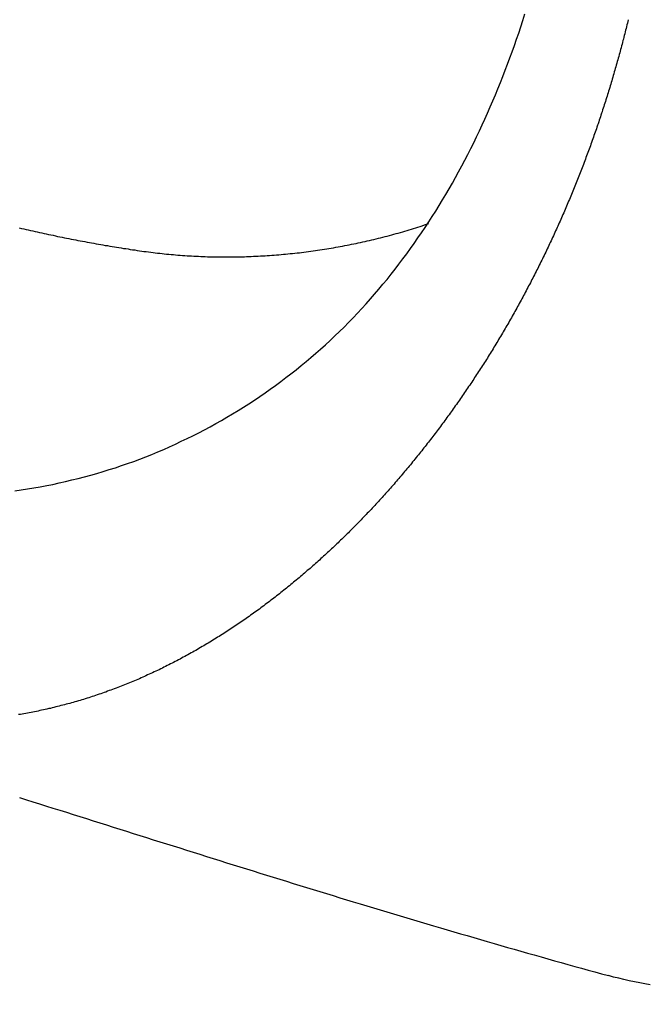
# Model space of a CAD drawing. Header units: millimetres. Extents: x 11979 to 37895, y 18730 to 47884.
# Tile 520 of 656: x 36260.86 to 36265.07, y 43853.94 to 43860.51. Entities that reach past the tile are written whole.
import ezdxf

# ---------------------------------------------------------------- set-up
doc = ezdxf.new("R2010")
doc.units = ezdxf.units.MM
for name, color, linetype in [('-LI-WIDOK', 2, 'Continuous'), ('-WYMIAR', 8, 'Continuous'), ('PROJEKTOWANE', 5, 'Continuous')]:
    doc.layers.add(name, color=color, linetype=linetype)
doc.styles.get("Standard").update_dxf_attribs({"font": 'arial.ttf'})
doc.dimstyles.new('CZA-KROPKA-50', dxfattribs={"dimtxt": 12, "dimasz": 1, "dimexe": 2, "dimexo": 25, "dimgap": 4, "dimtad": 1, "dimdec": 1, "dimrnd": 0.5, "dimzin": 9, "dimdsep": 46, "dimtxsty": 'Standard', "dimblk": 'CZA-KROPKA', "dimblk1": 'CZA-KROPKA', "dimblk2": 'CZA-KROPKA', "dimsah": 1, "dimcen": -20, "dimse1": 1, "dimse2": 1, "dimclrd": 8, "dimclre": 8, "dimclrt": 9, "dimadec": 0, "dimazin": 0, "dimtfac": 1, "dimtdec": 1, "dimtmove": 1, "dimatfit": 3, "dimldrblk": 'CZA-KROPKA', "dimfxl": 1, "dimtolj": 1, "dimtzin": 9, "dimarcsym": 0})

# ---------------------------------------------------------------- blocks, each defined once
blk = doc.blocks.new('CZA-KROPKA')
at = {"layer": '-WYMIAR', "linetype": 'ByBlock'}
for p, q in [((0, 10), (0, -10)), ((5, 0), (-5, 0))]:
    blk.add_line(p, q, dxfattribs=at)
at = {"layer": '-WYMIAR', "linetype": 'ByBlock', "const_width": 2.5}
blk.add_lwpolyline([(-1.25, 0, 1), (1.25, 0, 1)], format="xyb", close=True, dxfattribs=at)
blk = doc.blocks.new('*D2741')
at = {"layer": '-LI-WIDOK', "color": 8, "lineweight": -2}
blk.add_line((36466.8966, 45107.4301), (36466.8966, 43687.4301), dxfattribs=at)
at = {"layer": 'Defpoints', "color": 0}
for p in [(35203.3994, 45108.4301), (36312.9262, 43686.4301), (36466.8966, 43686.4301)]:
    blk.add_point(p, dxfattribs=at)
at = {"layer": '-LI-WIDOK', "color": 8, "lineweight": -2}
for p, rotation in [((36466.8966, 45108.4301), 90), ((36466.8966, 43686.4301), 270)]:
    blk.add_blockref('CZA-KROPKA', p, dxfattribs=dict(at, rotation=rotation))
at = {"layer": '-LI-WIDOK', "color": 9, "insert": (36456.872, 44397.4301), "char_height": 12, "attachment_point": 5, "rotation": 90}
blk.add_mtext('\\A1;1422', dxfattribs=at)
blk = doc.blocks.new('*D2762')
at = {"layer": '-LI-WIDOK', "color": 8, "lineweight": -2}
blk.add_line((34613.9262, 43532.4629), (36311.9262, 43532.4629), dxfattribs=at)
at = {"layer": 'Defpoints', "color": 0}
for p in [(34612.9262, 43960.4735), (36312.9262, 43636.4735), (36312.9262, 43532.4629)]:
    blk.add_point(p, dxfattribs=at)
at = {"layer": '-LI-WIDOK', "color": 8, "lineweight": -2, "rotation": 180}
blk.add_blockref('CZA-KROPKA', (34612.9262, 43532.4629), dxfattribs=at)
at = {"layer": '-LI-WIDOK', "color": 8, "lineweight": -2}
blk.add_blockref('CZA-KROPKA', (36312.9262, 43532.4629), dxfattribs=at)
at = {"layer": '-LI-WIDOK', "color": 9, "insert": (35462.9262, 43542.5898), "char_height": 12, "attachment_point": 5}
blk.add_mtext('\\A1;1700', dxfattribs=at)
blk = doc.blocks.new('*D2763')
at = {"layer": '-LI-WIDOK', "color": 8, "lineweight": -2}
blk.add_line((34132.9262, 43502.2041), (36311.9262, 43502.2041), dxfattribs=at)
at = {"layer": 'Defpoints', "color": 0}
for p in [(34131.9262, 43960.4735), (36312.9262, 43636.4735), (36312.9262, 43502.2041)]:
    blk.add_point(p, dxfattribs=at)
at = {"layer": '-LI-WIDOK', "color": 8, "lineweight": -2, "rotation": 180}
blk.add_blockref('CZA-KROPKA', (34131.9262, 43502.2041), dxfattribs=at)
at = {"layer": '-LI-WIDOK', "color": 8, "lineweight": -2}
blk.add_blockref('CZA-KROPKA', (36312.9262, 43502.2041), dxfattribs=at)
at = {"layer": '-LI-WIDOK', "color": 9, "insert": (35222.4262, 43512.331), "char_height": 12, "attachment_point": 5}
blk.add_mtext('\\A1;2181', dxfattribs=at)
blk = doc.blocks.new('Pisuar NOVA PRO ze zintegrowanym ceramicznym sitkiem')
at = {"linetype": 'ByBlock'}
blk.add_lwpolyline([(-0.153583, -0.09858, 0.024582), (-0.152965, -0.101374)], format="xyb", dxfattribs=at)
for points in [[(-0.089167, -0.100053, 0), (-0.089287, -0.100081, 0), (-0.089407, -0.100109, 0), (-0.089517, -0.100138, 0), (-0.089637, -0.100167, 0), (-0.089757, -0.100196, 0), (-0.089867, -0.100225, 0), (-0.089987, -0.100254, 0), (-0.090107, -0.100284, 0), (-0.090217, -0.100314, 0), (-0.090337, -0.100344, 0), (-0.090457, -0.100374, 0), (-0.090567, -0.100404, 0), (-0.090687, -0.100434, 0), (-0.090807, -0.100465, 0), (-0.090917, -0.100496, 0), (-0.091037, -0.100527, 0), (-0.091157, -0.100558, 0), (-0.091267, -0.100589, 0), (-0.091387, -0.10062, 0), (-0.091497, -0.100652, 0), (-0.091617, -0.100684, 0), (-0.091737, -0.100716, 0), (-0.091847, -0.100748, 0), (-0.091967, -0.10078, 0), (-0.092077, -0.100813, 0), (-0.092197, -0.100845, 0), (-0.092317, -0.100878, 0), (-0.092427, -0.100911, 0), (-0.092547, -0.100944, 0), (-0.092657, -0.100978, 0), (-0.092777, -0.101011, 0), (-0.092887, -0.101045, 0), (-0.093007, -0.101079, 0), (-0.093127, -0.101113, 0), (-0.093237, -0.101147, 0), (-0.093357, -0.101181, 0), (-0.093467, -0.101216, 0), (-0.093587, -0.101251, 0), (-0.093697, -0.101286, 0), (-0.093817, -0.101321, 0), (-0.093927, -0.101356, 0), (-0.094047, -0.101391, 0), (-0.094157, -0.101427, 0), (-0.094277, -0.101463, 0), (-0.094387, -0.101499, 0), (-0.094507, -0.101535, 0), (-0.094617, -0.101571, 0), (-0.094737, -0.101608, 0), (-0.094847, -0.101644, 0), (-0.094957, -0.101681, 0), (-0.095077, -0.101718, 0), (-0.095187, -0.101755, 0), (-0.095307, -0.101793, 0), (-0.095417, -0.10183, 0), (-0.095537, -0.101868, 0), (-0.095647, -0.101906, 0), (-0.095767, -0.101944, 0), (-0.095877, -0.101982, 0), (-0.095987, -0.10202, 0), (-0.096107, -0.102059, 0), (-0.096217, -0.102098, 0), (-0.096337, -0.102137, 0), (-0.096447, -0.102176, 0), (-0.096557, -0.102215, 0), (-0.096677, -0.102254, 0), (-0.096787, -0.102294, 0), (-0.096897, -0.102334, 0), (-0.097017, -0.102374, 0), (-0.097127, -0.102414, 0), (-0.097237, -0.102454, 0), (-0.097357, -0.102495, 0), (-0.097467, -0.102535, 0), (-0.097577, -0.102576, 0), (-0.097697, -0.102617, 0), (-0.097807, -0.102659, 0), (-0.097917, -0.1027, 0), (-0.098037, -0.102741, 0), (-0.098147, -0.102783, 0), (-0.098257, -0.102825, 0), (-0.098367, -0.102867, 0), (-0.098487, -0.102909, 0), (-0.098597, -0.102952, 0), (-0.098707, -0.102994, 0), (-0.098827, -0.103037, 0), (-0.098937, -0.10308, 0), (-0.099047, -0.103123, 0), (-0.099157, -0.103167, 0), (-0.099267, -0.10321, 0), (-0.099387, -0.103254, 0), (-0.099497, -0.103298, 0), (-0.099607, -0.103342, 0), (-0.099717, -0.103386, 0), (-0.099827, -0.10343, 0), (-0.099947, -0.103475, 0), (-0.100057, -0.103519, 0), (-0.100167, -0.103564, 0), (-0.100277, -0.103609, 0), (-0.100387, -0.103654, 0), (-0.100497, -0.1037, 0), (-0.100617, -0.103745, 0), (-0.100727, -0.103791, 0), (-0.100837, -0.103837, 0), (-0.100947, -0.103883, 0), (-0.101057, -0.103929, 0), (-0.101167, -0.103976, 0), (-0.101277, -0.104023, 0), (-0.101387, -0.104069, 0), (-0.101497, -0.104116, 0), (-0.101617, -0.104164, 0), (-0.101727, -0.104211, 0), (-0.101837, -0.104258, 0), (-0.101947, -0.104306, 0), (-0.102057, -0.104354, 0), (-0.102167, -0.104402, 0), (-0.102277, -0.10445, 0), (-0.102387, -0.104499, 0), (-0.102497, -0.104547, 0), (-0.102607, -0.104596, 0), (-0.102717, -0.104645, 0), (-0.102827, -0.104694, 0), (-0.102937, -0.104743, 0), (-0.103047, -0.104793, 0), (-0.103157, -0.104842, 0), (-0.103267, -0.104892, 0), (-0.103377, -0.104942, 0), (-0.103487, -0.104992, 0), (-0.103597, -0.105042, 0), (-0.103707, -0.105093, 0), (-0.103807, -0.105144, 0), (-0.103917, -0.105194, 0), (-0.104027, -0.105245, 0), (-0.104137, -0.105297, 0), (-0.104247, -0.105348, 0), (-0.104357, -0.1054, 0), (-0.104467, -0.105451, 0), (-0.104577, -0.105503, 0), (-0.104687, -0.105555, 0), (-0.104787, -0.105608, 0), (-0.104897, -0.10566, 0), (-0.105007, -0.105713, 0), (-0.105117, -0.105765, 0), (-0.105227, -0.105818, 0), (-0.105327, -0.105871, 0), (-0.105437, -0.105925, 0), (-0.105547, -0.105978, 0), (-0.105657, -0.106032, 0), (-0.105767, -0.106086, 0), (-0.105867, -0.10614, 0), (-0.105977, -0.106194, 0), (-0.106087, -0.106248, 0), (-0.106197, -0.106303, 0), (-0.106297, -0.106358, 0), (-0.106407, -0.106412, 0), (-0.106517, -0.106467, 0), (-0.106617, -0.106523, 0), (-0.106727, -0.106578, 0), (-0.106837, -0.106634, 0), (-0.106937, -0.10669, 0), (-0.107047, -0.106745, 0), (-0.107157, -0.106802, 0), (-0.107257, -0.106858, 0), (-0.107367, -0.106914, 0), (-0.107477, -0.106971, 0), (-0.107577, -0.107028, 0), (-0.107687, -0.107085, 0), (-0.107787, -0.107142, 0), (-0.107897, -0.107199, 0), (-0.108007, -0.107257, 0), (-0.108107, -0.107315, 0), (-0.108217, -0.107372, 0), (-0.108317, -0.107431, 0), (-0.108427, -0.107489, 0), (-0.108527, -0.107547, 0), (-0.108637, -0.107606, 0), (-0.108737, -0.107664, 0), (-0.108847, -0.107723, 0), (-0.108947, -0.107782, 0), (-0.109057, -0.107842, 0), (-0.109157, -0.107901, 0), (-0.109267, -0.107961, 0), (-0.109367, -0.108021, 0), (-0.109477, -0.108081, 0), (-0.109577, -0.108141, 0), (-0.109687, -0.108201, 0), (-0.109787, -0.108262, 0), (-0.109887, -0.108322, 0), (-0.109997, -0.108383, 0), (-0.110097, -0.108444, 0), (-0.110197, -0.108505, 0), (-0.110307, -0.108567, 0), (-0.110407, -0.108628, 0), (-0.110507, -0.10869, 0), (-0.110617, -0.108752, 0), (-0.110717, -0.108814, 0), (-0.110817, -0.108876, 0), (-0.110927, -0.108939, 0), (-0.111027, -0.109001, 0), (-0.111127, -0.109064, 0), (-0.111237, -0.109127, 0), (-0.111337, -0.10919, 0), (-0.111437, -0.109253, 0), (-0.111537, -0.109317, 0), (-0.111637, -0.109381, 0), (-0.111747, -0.109444, 0), (-0.111847, -0.109508, 0), (-0.111947, -0.109573, 0), (-0.112047, -0.109637, 0), (-0.112147, -0.109701, 0), (-0.112247, -0.109766, 0), (-0.112357, -0.109831, 0), (-0.112457, -0.109896, 0), (-0.112557, -0.109961, 0), (-0.112657, -0.110027, 0), (-0.112757, -0.110092, 0), (-0.112857, -0.110158, 0), (-0.112957, -0.110224, 0), (-0.113057, -0.11029, 0), (-0.113157, -0.110356, 0), (-0.113257, -0.110423, 0), (-0.113357, -0.110489, 0), (-0.113457, -0.110556, 0), (-0.113557, -0.110623, 0), (-0.113657, -0.11069, 0), (-0.113757, -0.110758, 0), (-0.113857, -0.110825, 0), (-0.113957, -0.110893, 0), (-0.114057, -0.110961, 0), (-0.114157, -0.111029, 0), (-0.114257, -0.111097, 0), (-0.114357, -0.111165, 0), (-0.114457, -0.111234, 0), (-0.114557, -0.111303, 0), (-0.114657, -0.111372, 0), (-0.114747, -0.111441, 0), (-0.114847, -0.11151, 0), (-0.114947, -0.111579, 0), (-0.115047, -0.111649, 0), (-0.115147, -0.111719, 0), (-0.115247, -0.111789, 0), (-0.115337, -0.111859, 0), (-0.115437, -0.111929, 0), (-0.115537, -0.112, 0), (-0.115637, -0.11207, 0), (-0.115727, -0.112141, 0), (-0.115827, -0.112212, 0), (-0.115927, -0.112283, 0), (-0.116017, -0.112355, 0), (-0.116117, -0.112426, 0), (-0.116217, -0.112498, 0), (-0.116307, -0.11257, 0), (-0.116407, -0.112642, 0), (-0.116507, -0.112714, 0), (-0.116597, -0.112787, 0), (-0.116697, -0.112859, 0), (-0.116787, -0.112932, 0), (-0.116887, -0.113005, 0), (-0.116987, -0.113078, 0), (-0.117077, -0.113151, 0), (-0.117177, -0.113225, 0), (-0.117267, -0.113298, 0), (-0.117367, -0.113372, 0), (-0.117457, -0.113446, 0), (-0.117557, -0.11352, 0), (-0.117647, -0.113595, 0), (-0.117747, -0.113669, 0), (-0.117837, -0.113744, 0), (-0.117937, -0.113819, 0), (-0.118027, -0.113894, 0), (-0.118117, -0.113969, 0), (-0.118217, -0.114044, 0), (-0.118307, -0.11412, 0), (-0.118397, -0.114196, 0), (-0.118497, -0.114272, 0), (-0.118587, -0.114348, 0), (-0.118677, -0.114424, 0), (-0.118777, -0.1145, 0), (-0.118867, -0.114577, 0), (-0.118957, -0.114654, 0), (-0.119057, -0.114731, 0), (-0.119147, -0.114808, 0), (-0.119237, -0.114885, 0), (-0.119327, -0.114962, 0), (-0.119417, -0.11504, 0), (-0.119517, -0.115118, 0), (-0.119607, -0.115196, 0), (-0.119697, -0.115274, 0), (-0.119787, -0.115352, 0), (-0.119877, -0.115431, 0), (-0.119967, -0.11551, 0), (-0.120057, -0.115588, 0), (-0.120157, -0.115667, 0), (-0.120247, -0.115747, 0), (-0.120337, -0.115826, 0), (-0.120427, -0.115905, 0), (-0.120517, -0.115985, 0), (-0.120607, -0.116065, 0), (-0.120697, -0.116145, 0), (-0.120787, -0.116225, 0), (-0.120877, -0.116306, 0), (-0.120967, -0.116386, 0), (-0.121057, -0.116467, 0), (-0.121137, -0.116548, 0), (-0.121227, -0.116629, 0), (-0.121317, -0.11671, 0), (-0.121407, -0.116791, 0), (-0.121497, -0.116873, 0), (-0.121587, -0.116955, 0), (-0.121677, -0.117037, 0), (-0.121757, -0.117119, 0), (-0.121847, -0.117201, 0), (-0.121937, -0.117284, 0), (-0.122027, -0.117366, 0), (-0.122107, -0.117449, 0), (-0.122197, -0.117532, 0), (-0.122287, -0.117615, 0), (-0.122377, -0.117698, 0), (-0.122457, -0.117782, 0), (-0.122547, -0.117866, 0), (-0.122637, -0.117949, 0), (-0.122717, -0.118033, 0), (-0.122807, -0.118118, 0), (-0.122887, -0.118202, 0), (-0.122977, -0.118287, 0), (-0.123067, -0.118371, 0), (-0.123147, -0.118456, 0), (-0.123237, -0.118541, 0), (-0.123317, -0.118627, 0), (-0.123407, -0.118712, 0), (-0.123487, -0.118798, 0), (-0.123567, -0.118883, 0), (-0.123657, -0.118969, 0), (-0.123737, -0.119055, 0), (-0.123827, -0.119142, 0), (-0.123907, -0.119228, 0), (-0.123987, -0.119315, 0), (-0.124077, -0.119402, 0), (-0.124157, -0.119489, 0), (-0.124237, -0.119576, 0), (-0.124327, -0.119663, 0), (-0.124407, -0.119751, 0), (-0.124487, -0.119838, 0), (-0.124567, -0.119926, 0), (-0.124657, -0.120014, 0), (-0.124737, -0.120103, 0), (-0.124817, -0.120191, 0), (-0.124897, -0.12028, 0), (-0.124977, -0.120369, 0), (-0.125057, -0.120458, 0), (-0.125137, -0.120547, 0), (-0.125227, -0.120636, 0), (-0.125307, -0.120725, 0), (-0.125387, -0.120815, 0), (-0.125467, -0.120905, 0), (-0.125547, -0.120995, 0), (-0.125627, -0.121085, 0), (-0.125707, -0.121176, 0), (-0.125787, -0.121266, 0), (-0.125857, -0.121357, 0), (-0.125937, -0.121448, 0), (-0.126017, -0.121539, 0), (-0.126097, -0.12163, 0), (-0.126177, -0.121722, 0), (-0.126257, -0.121813, 0), (-0.126337, -0.121905, 0), (-0.126407, -0.121997, 0), (-0.126487, -0.122089, 0), (-0.126567, -0.122182, 0), (-0.126637, -0.122274, 0), (-0.126717, -0.122367, 0), (-0.126797, -0.12246, 0), (-0.126867, -0.122553, 0), (-0.126947, -0.122646, 0), (-0.127027, -0.122739, 0), (-0.127097, -0.122833, 0), (-0.127177, -0.122927, 0), (-0.127247, -0.123021, 0), (-0.127327, -0.123115, 0), (-0.127397, -0.123209, 0), (-0.127477, -0.123303, 0), (-0.127547, -0.123398, 0), (-0.127627, -0.123493, 0), (-0.127697, -0.123588, 0), (-0.127767, -0.123683, 0), (-0.127847, -0.123778, 0), (-0.127917, -0.123874, 0), (-0.127987, -0.12397, 0), (-0.128067, -0.124066, 0), (-0.128137, -0.124162, 0), (-0.128207, -0.124258, 0), (-0.128277, -0.124354, 0), (-0.128347, -0.124451, 0), (-0.128427, -0.124548, 0), (-0.128497, -0.124645, 0), (-0.128567, -0.124742, 0), (-0.128637, -0.124839, 0), (-0.128707, -0.124937, 0), (-0.128777, -0.125034, 0), (-0.128847, -0.125132, 0), (-0.128917, -0.12523, 0), (-0.128987, -0.125328, 0), (-0.129057, -0.125427, 0), (-0.129127, -0.125525, 0), (-0.129197, -0.125624, 0), (-0.129267, -0.125723, 0), (-0.129327, -0.125822, 0), (-0.129397, -0.125921, 0), (-0.129467, -0.126021, 0), (-0.129537, -0.12612, 0), (-0.129597, -0.12622, 0), (-0.129667, -0.12632, 0), (-0.129737, -0.12642, 0), (-0.129797, -0.126521, 0), (-0.129867, -0.126621, 0), (-0.129937, -0.126722, 0), (-0.129997, -0.126823, 0), (-0.130067, -0.126924, 0), (-0.130127, -0.127025, 0), (-0.130197, -0.127127, 0), (-0.130257, -0.127229, 0), (-0.130327, -0.12733, 0), (-0.130387, -0.127432, 0), (-0.130447, -0.127535, 0), (-0.130517, -0.127637, 0), (-0.130577, -0.12774, 0), (-0.130637, -0.127842, 0), (-0.130707, -0.127945, 0), (-0.130767, -0.128049, 0), (-0.130827, -0.128152, 0), (-0.130887, -0.128255, 0), (-0.130947, -0.128359, 0), (-0.131007, -0.128463, 0), (-0.131067, -0.128567, 0), (-0.131137, -0.128671, 0), (-0.131197, -0.128775, 0), (-0.131257, -0.12888, 0), (-0.131317, -0.128985, 0), (-0.131367, -0.12909, 0), (-0.131427, -0.129195, 0), (-0.131487, -0.1293, 0), (-0.131547, -0.129405, 0), (-0.131607, -0.129511, 0), (-0.131667, -0.129617, 0), (-0.131717, -0.129723, 0), (-0.131777, -0.129829, 0), (-0.131837, -0.129935, 0), (-0.131887, -0.130041, 0), (-0.131947, -0.130148, 0), (-0.132007, -0.130255, 0), (-0.132057, -0.130362, 0), (-0.132117, -0.130469, 0), (-0.132167, -0.130576, 0), (-0.132227, -0.130684, 0), (-0.132277, -0.130791, 0), (-0.132327, -0.130899, 0), (-0.132387, -0.131007, 0), (-0.132437, -0.131115, 0), (-0.132487, -0.131223, 0), (-0.132547, -0.131332, 0), (-0.132597, -0.13144, 0), (-0.132647, -0.131549, 0), (-0.132697, -0.131658, 0), (-0.132747, -0.131767, 0), (-0.132797, -0.131876, 0), (-0.132847, -0.131986, 0), (-0.132897, -0.132095, 0), (-0.132947, -0.132205, 0), (-0.132997, -0.132315, 0), (-0.133047, -0.132425, 0), (-0.133097, -0.132535, 0), (-0.133147, -0.132645, 0), (-0.133197, -0.132756, 0), (-0.133237, -0.132866, 0), (-0.133287, -0.132977, 0), (-0.133337, -0.133088, 0), (-0.133377, -0.133199, 0), (-0.133427, -0.13331, 0), (-0.133477, -0.133422, 0), (-0.133517, -0.133533, 0), (-0.133567, -0.133645, 0), (-0.133607, -0.133757, 0), (-0.133657, -0.133869, 0), (-0.133697, -0.133981, 0), (-0.133737, -0.134093, 0), (-0.133787, -0.134205, 0), (-0.133827, -0.134318, 0), (-0.133867, -0.134431, 0), (-0.133907, -0.134543, 0), (-0.133947, -0.134656, 0), (-0.133987, -0.134769, 0), (-0.134037, -0.134883, 0), (-0.134077, -0.134996, 0), (-0.134117, -0.13511, 0), (-0.134157, -0.135223, 0), (-0.134187, -0.135337, 0), (-0.134227, -0.135451, 0), (-0.134267, -0.135565, 0), (-0.134307, -0.135679, 0), (-0.134347, -0.135794, 0), (-0.134377, -0.135908, 0), (-0.134417, -0.136023, 0), (-0.134457, -0.136138, 0), (-0.134487, -0.136252, 0), (-0.134527, -0.136367, 0), (-0.134557, -0.136483, 0), (-0.134597, -0.136598, 0), (-0.134627, -0.136713, 0), (-0.134667, -0.136829, 0), (-0.134697, -0.136944, 0), (-0.134727, -0.13706, 0), (-0.134767, -0.137176, 0), (-0.134797, -0.137292, 0), (-0.134827, -0.137408, 0), (-0.134857, -0.137524, 0), (-0.134887, -0.137641, 0), (-0.134917, -0.137757, 0), (-0.134947, -0.137874, 0), (-0.134977, -0.13799, 0), (-0.135007, -0.138107, 0), (-0.135037, -0.138224, 0), (-0.135067, -0.138341, 0), (-0.135097, -0.138458, 0), (-0.135127, -0.138575, 0), (-0.135147, -0.138693, 0), (-0.135177, -0.13881, 0), (-0.135207, -0.138928, 0), (-0.135227, -0.139045, 0), (-0.135257, -0.139163, 0), (-0.135277, -0.139281, 0), (-0.135307, -0.139399, 0), (-0.135327, -0.139517, 0), (-0.135357, -0.139635, 0), (-0.135377, -0.139753, 0), (-0.135397, -0.139871, 0), (-0.135417, -0.13999, 0), (-0.135447, -0.140108, 0), (-0.135467, -0.140227, 0), (-0.135487, -0.140345, 0), (-0.135507, -0.140464, 0), (-0.135527, -0.140582, 0), (-0.135547, -0.140701, 0)], [(-0.141087, -0.140629, 0), (-0.141227, -0.140184, 0), (-0.141367, -0.13974, 0), (-0.141507, -0.139295, 0), (-0.141647, -0.13885, 0), (-0.141787, -0.138406, 0), (-0.141927, -0.137961, 0), (-0.142067, -0.137516, 0), (-0.142207, -0.137072, 0), (-0.142347, -0.136627, 0), (-0.142487, -0.136182, 0), (-0.142627, -0.135738, 0), (-0.142767, -0.135293, 0), (-0.142907, -0.134849, 0), (-0.143047, -0.134404, 0), (-0.143187, -0.133959, 0), (-0.143327, -0.133515, 0), (-0.143477, -0.13307, 0), (-0.143617, -0.132625, 0), (-0.143757, -0.132181, 0), (-0.143897, -0.131736, 0), (-0.144037, -0.131291, 0), (-0.144167, -0.130847, 0), (-0.144307, -0.130402, 0), (-0.144447, -0.129957, 0), (-0.144587, -0.129512, 0), (-0.144727, -0.129068, 0), (-0.144867, -0.128623, 0), (-0.145007, -0.128178, 0), (-0.145147, -0.127733, 0), (-0.145287, -0.127288, 0), (-0.145427, -0.126843, 0), (-0.145567, -0.126398, 0), (-0.145707, -0.125953, 0), (-0.145837, -0.125508, 0), (-0.145977, -0.125063, 0), (-0.146117, -0.124618, 0), (-0.146257, -0.124173, 0), (-0.146397, -0.123727, 0), (-0.146527, -0.123282, 0), (-0.146667, -0.122837, 0), (-0.146807, -0.122391, 0), (-0.146947, -0.121946, 0), (-0.147077, -0.121501, 0), (-0.147217, -0.121055, 0), (-0.147357, -0.120609, 0), (-0.147487, -0.120164, 0), (-0.147627, -0.119718, 0), (-0.147767, -0.119272, 0), (-0.147897, -0.118827, 0), (-0.148037, -0.118381, 0), (-0.148167, -0.117935, 0), (-0.148307, -0.117489, 0), (-0.148437, -0.117043, 0), (-0.148577, -0.116596, 0), (-0.148707, -0.11615, 0), (-0.148847, -0.115704, 0), (-0.148977, -0.115258, 0), (-0.149107, -0.114811, 0), (-0.149247, -0.114365, 0), (-0.149377, -0.113918, 0), (-0.149507, -0.113471, 0), (-0.149637, -0.113024, 0), (-0.149777, -0.112578, 0), (-0.149907, -0.112131, 0), (-0.150037, -0.111684, 0), (-0.150167, -0.111236, 0), (-0.150297, -0.110789, 0), (-0.150427, -0.110342, 0), (-0.150557, -0.109895, 0), (-0.150687, -0.109447, 0), (-0.150817, -0.108999, 0), (-0.150947, -0.108552, 0), (-0.151077, -0.108104, 0), (-0.151207, -0.107656, 0), (-0.151337, -0.107208, 0), (-0.151457, -0.10676, 0), (-0.151587, -0.106312, 0), (-0.151717, -0.105863, 0), (-0.151847, -0.105415, 0), (-0.151967, -0.104966, 0), (-0.152097, -0.104518, 0), (-0.152217, -0.104069, 0), (-0.152347, -0.10362, 0), (-0.152467, -0.103171, 0), (-0.152597, -0.102722, 0), (-0.152717, -0.102273, 0), (-0.152847, -0.101823, 0), (-0.152967, -0.101374, 0)], [(-0.120607, -0.140953, 0), (-0.120547, -0.140527, 0), (-0.120477, -0.140101, 0), (-0.120407, -0.139676, 0), (-0.120337, -0.139252, 0), (-0.120257, -0.138828, 0), (-0.120177, -0.138406, 0), (-0.120087, -0.137984, 0), (-0.119987, -0.137564, 0), (-0.119887, -0.137144, 0), (-0.119787, -0.136726, 0), (-0.119677, -0.136309, 0), (-0.119567, -0.135894, 0), (-0.119447, -0.135479, 0), (-0.119327, -0.135067, 0), (-0.119197, -0.134655, 0), (-0.119067, -0.134245, 0), (-0.118927, -0.133837, 0), (-0.118787, -0.13343, 0), (-0.118647, -0.133025, 0), (-0.118497, -0.132622, 0), (-0.118337, -0.13222, 0), (-0.118177, -0.13182, 0), (-0.118017, -0.131422, 0), (-0.117847, -0.131026, 0), (-0.117667, -0.130632, 0), (-0.117497, -0.13024, 0), (-0.117307, -0.12985, 0), (-0.117127, -0.129461, 0), (-0.116937, -0.129075, 0), (-0.116737, -0.128691, 0), (-0.116537, -0.12831, 0), (-0.116337, -0.12793, 0), (-0.116127, -0.127553, 0), (-0.115917, -0.127178, 0), (-0.115697, -0.126806, 0), (-0.115477, -0.126436, 0), (-0.115257, -0.126068, 0), (-0.115027, -0.125703, 0), (-0.114797, -0.125341, 0), (-0.114557, -0.124981, 0), (-0.114317, -0.124624, 0), (-0.114077, -0.124269, 0), (-0.113827, -0.123918, 0), (-0.113577, -0.123569, 0), (-0.113317, -0.123222, 0), (-0.113057, -0.122879, 0), (-0.112797, -0.122539, 0), (-0.112527, -0.122202, 0), (-0.112257, -0.121867, 0), (-0.111987, -0.121536, 0), (-0.111707, -0.121208, 0), (-0.111427, -0.120883, 0), (-0.111147, -0.120561, 0), (-0.110857, -0.120243, 0), (-0.110567, -0.119927, 0), (-0.110277, -0.119615, 0), (-0.109977, -0.119307, 0), (-0.109677, -0.119002, 0), (-0.109367, -0.1187, 0), (-0.109067, -0.118401, 0), (-0.108757, -0.118106, 0), (-0.108437, -0.117815, 0), (-0.108127, -0.117526, 0), (-0.107807, -0.117241, 0), (-0.107477, -0.116959, 0), (-0.107157, -0.11668, 0), (-0.106827, -0.116405, 0), (-0.106497, -0.116133, 0), (-0.106157, -0.115864, 0), (-0.105817, -0.115598, 0), (-0.105477, -0.115336, 0), (-0.105137, -0.115077, 0), (-0.104797, -0.114821, 0), (-0.104447, -0.114568, 0), (-0.104097, -0.114318, 0), (-0.103737, -0.114072, 0), (-0.103387, -0.113828, 0), (-0.103027, -0.113588, 0), (-0.102667, -0.113351, 0), (-0.102297, -0.113117, 0), (-0.101937, -0.112886, 0), (-0.101567, -0.112659, 0), (-0.101197, -0.112434, 0), (-0.100827, -0.112212, 0), (-0.100447, -0.111994, 0), (-0.100077, -0.111778, 0), (-0.099697, -0.111566, 0), (-0.099317, -0.111357, 0), (-0.098927, -0.11115, 0), (-0.098547, -0.110947, 0), (-0.098157, -0.110747, 0), (-0.097767, -0.110549, 0), (-0.097377, -0.110355, 0), (-0.096987, -0.110163, 0), (-0.096587, -0.109975, 0), (-0.096187, -0.109789, 0), (-0.095797, -0.109607, 0), (-0.095397, -0.109427, 0), (-0.094987, -0.10925, 0), (-0.094587, -0.109076, 0), (-0.094187, -0.108905, 0), (-0.093777, -0.108737, 0), (-0.093367, -0.108572, 0), (-0.092957, -0.108409, 0), (-0.092547, -0.10825, 0), (-0.092137, -0.108093, 0), (-0.091717, -0.107939, 0), (-0.091307, -0.107788, 0), (-0.090887, -0.107639, 0), (-0.090477, -0.107494, 0), (-0.090057, -0.107351, 0), (-0.089637, -0.107211, 0), (-0.089217, -0.107073, 0), (-0.088787, -0.106939, 0)], [(-0.104607, -0.132489, 0), (-0.104627, -0.13234, 0), (-0.104647, -0.132189, 0), (-0.104667, -0.132039, 0), (-0.104687, -0.131889, 0), (-0.104707, -0.131738, 0), (-0.104727, -0.131588, 0), (-0.104747, -0.131437, 0), (-0.104757, -0.131286, 0), (-0.104777, -0.131135, 0), (-0.104797, -0.130984, 0), (-0.104807, -0.130833, 0), (-0.104827, -0.130682, 0), (-0.104837, -0.130531, 0), (-0.104847, -0.130379, 0), (-0.104867, -0.130227, 0), (-0.104877, -0.130076, 0), (-0.104887, -0.129924, 0), (-0.104897, -0.129772, 0), (-0.104907, -0.12962, 0), (-0.104917, -0.129468, 0), (-0.104927, -0.129316, 0), (-0.104937, -0.129164, 0), (-0.104947, -0.129011, 0), (-0.104957, -0.128859, 0), (-0.104957, -0.128707, 0), (-0.104967, -0.128554, 0), (-0.104977, -0.128402, 0), (-0.104977, -0.128249, 0), (-0.104987, -0.128096, 0), (-0.104987, -0.127944, 0), (-0.104987, -0.127791, 0), (-0.104997, -0.127638, 0), (-0.104997, -0.127485, 0), (-0.104997, -0.127332, 0), (-0.104997, -0.127179, 0), (-0.104997, -0.127026, 0), (-0.104997, -0.126873, 0), (-0.104997, -0.12672, 0), (-0.104997, -0.126567, 0), (-0.104997, -0.126414, 0), (-0.104997, -0.126261, 0), (-0.104997, -0.126108, 0), (-0.104987, -0.125955, 0), (-0.104987, -0.125802, 0), (-0.104987, -0.125648, 0), (-0.104977, -0.125495, 0), (-0.104977, -0.125342, 0), (-0.104967, -0.125189, 0), (-0.104957, -0.125036, 0), (-0.104957, -0.124883, 0), (-0.104947, -0.12473, 0), (-0.104937, -0.124576, 0), (-0.104927, -0.124423, 0), (-0.104917, -0.12427, 0), (-0.104907, -0.124117, 0), (-0.104897, -0.123964, 0), (-0.104887, -0.123811, 0), (-0.104877, -0.123658, 0), (-0.104867, -0.123505, 0), (-0.104857, -0.123352, 0), (-0.104837, -0.123199, 0), (-0.104827, -0.123046, 0), (-0.104807, -0.122894, 0), (-0.104797, -0.122741, 0), (-0.104777, -0.122588, 0), (-0.104767, -0.122436, 0), (-0.104747, -0.122283, 0), (-0.104727, -0.122131, 0), (-0.104717, -0.121978, 0), (-0.104697, -0.121826, 0), (-0.104677, -0.121673, 0), (-0.104657, -0.121521, 0), (-0.104637, -0.121369, 0), (-0.104617, -0.121217, 0), (-0.104597, -0.121065, 0), (-0.104577, -0.120913, 0), (-0.104557, -0.120761, 0), (-0.104527, -0.120609, 0), (-0.104507, -0.120458, 0), (-0.104487, -0.120306, 0), (-0.104457, -0.120155, 0), (-0.104437, -0.120004, 0), (-0.104407, -0.119852, 0), (-0.104387, -0.119701, 0), (-0.104357, -0.11955, 0), (-0.104327, -0.119399, 0), (-0.104307, -0.119249, 0), (-0.104277, -0.119098, 0), (-0.104247, -0.118948, 0), (-0.104217, -0.118797, 0), (-0.104187, -0.118647, 0), (-0.104157, -0.118497, 0), (-0.104127, -0.118347, 0), (-0.104097, -0.118197, 0), (-0.104067, -0.118047, 0), (-0.104037, -0.117898, 0), (-0.103997, -0.117748, 0), (-0.103967, -0.117599, 0), (-0.103937, -0.11745, 0), (-0.103897, -0.117301, 0), (-0.103867, -0.117152, 0), (-0.103827, -0.117004, 0), (-0.103797, -0.116855, 0), (-0.103757, -0.116707, 0), (-0.103717, -0.116559, 0), (-0.103677, -0.116411, 0), (-0.103647, -0.116263, 0), (-0.103607, -0.116116, 0), (-0.103567, -0.115969, 0), (-0.103527, -0.115821, 0), (-0.103487, -0.115674, 0), (-0.103447, -0.115528, 0), (-0.103407, -0.115381, 0), (-0.103367, -0.115235, 0), (-0.103317, -0.115089, 0), (-0.103277, -0.114943, 0), (-0.103237, -0.114797, 0), (-0.103187, -0.114651, 0), (-0.103147, -0.114506, 0), (-0.103097, -0.114361, 0), (-0.103057, -0.114216, 0), (-0.103007, -0.114072, 0), (-0.102967, -0.113927, 0), (-0.102917, -0.113783, 0), (-0.102867, -0.113639, 0), (-0.102817, -0.113495, 0), (-0.102777, -0.113352, 0)], [(-0.103057, -0.140656, 0), (-0.103097, -0.140506, 0), (-0.103127, -0.140356, 0), (-0.103167, -0.140206, 0), (-0.103197, -0.140056, 0), (-0.103227, -0.139906, 0), (-0.103267, -0.139755, 0), (-0.103297, -0.139605, 0), (-0.103327, -0.139454, 0), (-0.103367, -0.139304, 0), (-0.103397, -0.139153, 0), (-0.103427, -0.139003, 0), (-0.103467, -0.138852, 0), (-0.103497, -0.138702, 0), (-0.103527, -0.138551, 0), (-0.103557, -0.1384, 0), (-0.103587, -0.138249, 0), (-0.103627, -0.138098, 0), (-0.103657, -0.137948, 0), (-0.103687, -0.137797, 0), (-0.103717, -0.137646, 0), (-0.103747, -0.137495, 0), (-0.103777, -0.137344, 0), (-0.103807, -0.137193, 0), (-0.103837, -0.137041, 0), (-0.103867, -0.13689, 0), (-0.103897, -0.136739, 0), (-0.103927, -0.136588, 0), (-0.103947, -0.136436, 0), (-0.103977, -0.136285, 0), (-0.104007, -0.136134, 0), (-0.104037, -0.135982, 0), (-0.104067, -0.135831, 0), (-0.104087, -0.135679, 0), (-0.104117, -0.135528, 0), (-0.104147, -0.135376, 0), (-0.104167, -0.135225, 0), (-0.104197, -0.135073, 0), (-0.104227, -0.134921, 0), (-0.104247, -0.13477, 0), (-0.104277, -0.134618, 0), (-0.104297, -0.134466, 0), (-0.104327, -0.134314, 0), (-0.104347, -0.134162, 0), (-0.104377, -0.13401, 0), (-0.104397, -0.133858, 0), (-0.104427, -0.133706, 0), (-0.104447, -0.133554, 0), (-0.104467, -0.133402, 0), (-0.104497, -0.13325, 0), (-0.104517, -0.133098, 0), (-0.104537, -0.132946, 0), (-0.104567, -0.132794, 0), (-0.104587, -0.132642, 0), (-0.104607, -0.132489, 0)]]:
    blk.add_polyline3d(points)

msp = doc.modelspace()

# ---------------------------------------------------------------- block references
at = {"layer": 'PROJEKTOWANE', "xscale": -100, "yscale": 100, "zscale": 100, "rotation": 270.0000000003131}
msp.add_blockref('Pisuar NOVA PRO ze zintegrowanym ceramicznym sitkiem', (36274.9262, 43869.4298), dxfattribs=at)

# ---------------------------------------------------------------- dimensions: what is measured, and where the dimension line sits
at = {"layer": '-LI-WIDOK'}
dim = msp.add_linear_dim(base=(36466.8966, 43686.4301), p1=(35203.3994, 45108.4301), p2=(36312.9262, 43686.4301), angle=90, dimstyle='CZA-KROPKA-50', override={"dimfxl": 0, "dimfxlon": 1}, dxfattribs=at)
dim.commit()
dim.dimension.update_dxf_attribs({"geometry": '*D2741', "text_midpoint": (36456.872, 44397.4301)})
for base, p1, picture, middle in [((36312.9262, 43502.2041), (34131.9262, 43960.4735), '*D2763', (35222.4262, 43512.331)), ((36312.9262, 43532.4629), (34612.9262, 43960.4735), '*D2762', (35462.9262, 43542.5898))]:
    dim = msp.add_linear_dim(base=base, p1=p1, p2=(36312.9262, 43636.4735), dimstyle='CZA-KROPKA-50', override={"dimfxl": 0, "dimfxlon": 1}, dxfattribs=at)
    dim.commit()
    dim.dimension.update_dxf_attribs({"geometry": picture, "text_midpoint": middle})

doc.saveas('drawing.dxf')
